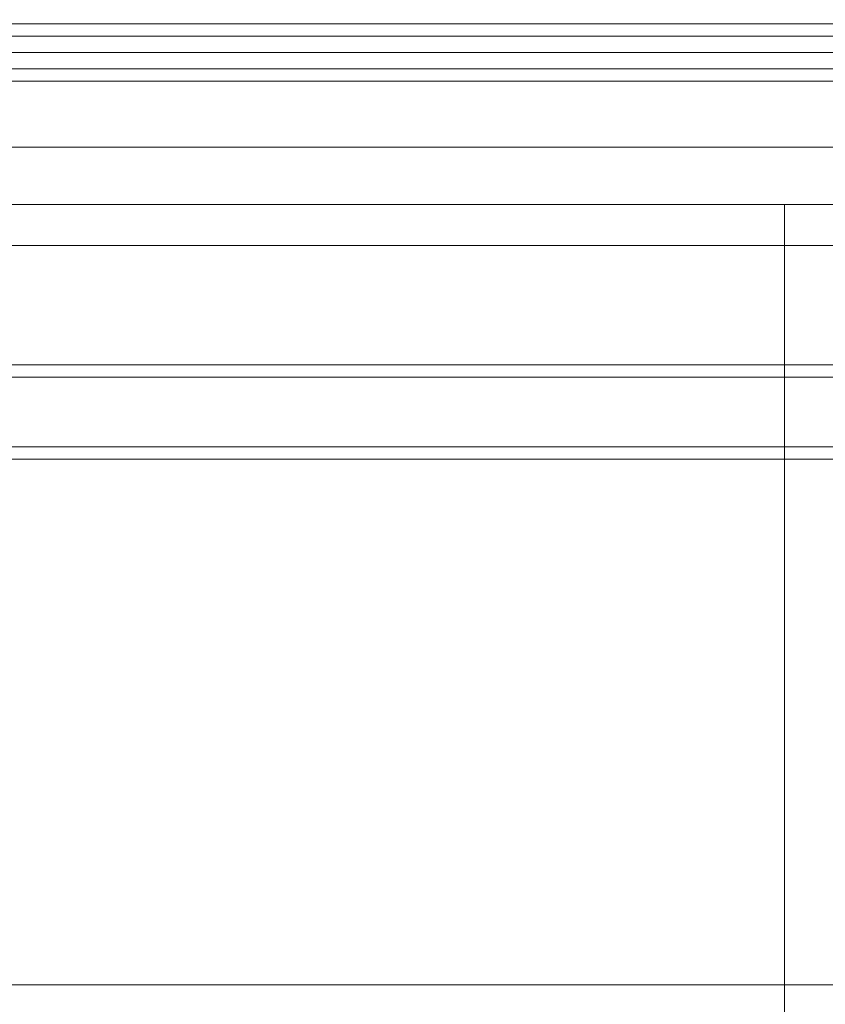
# Model space of a CAD drawing. Header units: millimetres. Extents: x -2233 to 61924, y -68080 to 6847.
# Tile 806 of 1056: x 25614 to 25810, y 1055 to 1295. Entities that reach past the tile are written whole.
import ezdxf

# ---------------------------------------------------------------- set-up
doc = ezdxf.new("R2010")
doc.units = ezdxf.units.MM
for name, color, linetype, lineweight in [('COTAS_P', 1, 'Continuous', 0), ('lateral_briquetadora', 7, 'Continuous', 0), ('lateral_C05', 7, 'Continuous', 0)]:
    doc.layers.add(name, color=color, linetype=linetype, lineweight=lineweight)
doc.dimstyles.new('R19_100', dxfattribs={"dimtxt": 250, "dimasz": 150, "dimexe": 150, "dimexo": 80, "dimgap": 100, "dimtad": 1, "dimtih": 1, "dimtoh": 1, "dimdsep": 46, "dimcen": 0.09, "dimadec": 0, "dimazin": 0, "dimtfac": 1, "dimtdec": 4, "dimtofl": 0, "dimtmove": 0, "dimatfit": 3, "dimfxl": 1, "dimtolj": 1, "dimtzin": 0, "dimarcsym": 0})

# ---------------------------------------------------------------- blocks, each defined once
blk = doc.blocks.new('DIM_R28_7')
at = {"layer": 'COTAS_P'}
for p, q in [((24250.07, 2141), (24400.07, 2186)), ((26750.07, 2141), (26600.07, 2186)), ((24250.07, 1241), (24250.07, 2141)), ((24250.07, 2141), (26750.07, 2141)), ((24250.07, 2141), (24400.07, 2096)), ((26750.07, 2141), (26600.07, 2096)), ((26750.07, 1241), (26750.07, 2141))]:
    blk.add_line(p, q, dxfattribs=at)
blk.add_text('2500 P', height=250, dxfattribs=at).set_placement((25500.07, 2241))

msp = doc.modelspace()

# ---------------------------------------------------------------- linework, layer by layer
at = {"layer": 'lateral_briquetadora'}
for p, q in [((23750.067, 1264), (25950.067, 1264)), ((24150.067, 1264), (25950.067, 1264)), ((23750.067, 1250), (25950.067, 1250)), ((23900.067, 1250), (25800.067, 1250)), ((24150.067, 1250), (25800.067, 1250)), ((25800.067, 1240), (25800.067, 1250)), ((25800.067, 1250), (25950.067, 1250)), ((23750.067, 1240), (25950.067, 1240)), ((23900.067, 1240), (25800.067, 1240)), ((25800.067, 1060), (25800.067, 1240)), ((25800.067, 1240), (25950.067, 1240)), ((23750.067, 1060), (25950.067, 1060)), ((23900.067, 1060), (25800.067, 1060)), ((25800.067, 1050), (25800.067, 1060)), ((25800.067, 1060), (25950.067, 1060))]:
    msp.add_line(p, q, dxfattribs=at)
at = {"layer": 'lateral_C05'}
for p, q in [((24250.067, 1294), (26750.067, 1294)), ((24310.067, 1294), (26690.067, 1294)), ((25797.446, 1294), (25797.456, 1294)), ((25797.456, 1294), (25797.473, 1294)), ((25797.473, 1294), (25797.497, 1294)), ((25797.497, 1294), (25797.528, 1294)), ((25797.528, 1294), (25797.565, 1294)), ((25797.565, 1294), (25797.608, 1294)), ((25797.608, 1294), (25797.658, 1294)), ((25797.658, 1294), (25797.715, 1294)), ((25797.715, 1294), (25797.777, 1294)), ((25797.777, 1294), (25797.846, 1294)), ((25797.846, 1294), (25797.92, 1294)), ((25797.92, 1294), (25798, 1294)), ((25798, 1294), (25798.086, 1294)), ((25798.086, 1294), (25798.177, 1294)), ((25798.177, 1294), (25798.272, 1294)), ((25798.272, 1294), (25798.373, 1294)), ((25798.373, 1294), (25798.478, 1294)), ((25798.478, 1294), (25798.587, 1294)), ((25798.587, 1294), (25798.7, 1294)), ((25798.7, 1294), (25798.817, 1294)), ((25798.817, 1294), (25798.938, 1294)), ((25798.938, 1294), (25799.061, 1294)), ((25799.061, 1294), (25799.188, 1294)), ((25799.188, 1294), (25799.317, 1294)), ((25799.317, 1294), (25799.448, 1294)), ((25799.448, 1294), (25799.581, 1294)), ((25799.581, 1294), (25799.715, 1294)), ((25799.715, 1294), (25799.851, 1294)), ((25799.851, 1294), (25799.987, 1294)), ((25799.987, 1294), (25800.124, 1294)), ((25800.124, 1294), (25800.261, 1294)), ((25800.261, 1294), (25800.398, 1294)), ((25800.398, 1294), (25800.534, 1294)), ((25800.534, 1294), (25800.67, 1294)), ((25800.67, 1294), (25800.804, 1294)), ((25800.804, 1294), (25800.937, 1294)), ((25800.937, 1294), (25801.068, 1294)), ((25801.068, 1294), (25801.197, 1294)), ((25801.197, 1294), (25801.324, 1294)), ((25801.324, 1294), (25801.447, 1294)), ((25801.447, 1294), (25801.567, 1294)), ((25801.567, 1294), (25801.684, 1294)), ((25801.684, 1294), (25801.798, 1294)), ((25801.798, 1294), (25801.907, 1294)), ((25801.907, 1294), (25802.012, 1294)), ((25802.012, 1294), (25802.113, 1294)), ((25802.113, 1294), (25802.208, 1294)), ((25802.208, 1294), (25802.299, 1294)), ((25802.299, 1294), (25802.385, 1294)), ((25802.385, 1294), (25802.465, 1294)), ((25802.465, 1294), (25802.539, 1294)), ((25802.539, 1294), (25802.608, 1294)), ((25802.608, 1294), (25802.67, 1294)), ((25802.67, 1294), (25802.727, 1294)), ((25802.727, 1294), (25802.777, 1294)), ((25802.777, 1294), (25802.82, 1294)), ((25802.82, 1294), (25802.857, 1294)), ((25802.857, 1294), (25802.888, 1294)), ((25802.888, 1294), (25802.912, 1294)), ((25802.912, 1294), (25802.929, 1294)), ((25802.929, 1294), (25802.939, 1294)), ((24250.067, 1291), (26750.067, 1291)), ((24310.067, 1291), (26690.067, 1291)), ((25500.567, 1291), (26099.817, 1291)), ((25797.196, 1291), (25797.207, 1291)), ((25797.207, 1291), (25797.226, 1291)), ((25797.226, 1291), (25797.252, 1291)), ((25797.252, 1291), (25797.285, 1291)), ((25797.285, 1291), (25797.326, 1291)), ((25797.326, 1291), (25797.373, 1291)), ((25797.373, 1291), (25797.428, 1291)), ((25797.428, 1291), (25797.49, 1291)), ((25797.446, 1291), (25797.456, 1291)), ((25797.456, 1291), (25797.473, 1291)), ((25797.473, 1291), (25797.497, 1291)), ((25797.49, 1291), (25797.558, 1291)), ((25797.497, 1291), (25797.528, 1291)), ((25797.528, 1291), (25797.565, 1291)), ((25797.558, 1291), (25797.633, 1291)), ((25797.565, 1291), (25797.608, 1291)), ((25797.608, 1291), (25797.658, 1291)), ((25797.633, 1291), (25797.714, 1291)), ((25797.658, 1291), (25797.715, 1291)), ((25797.714, 1291), (25797.801, 1291)), ((25797.715, 1291), (25797.777, 1291)), ((25797.777, 1291), (25797.846, 1291)), ((25797.801, 1291), (25797.894, 1291)), ((25797.846, 1291), (25797.92, 1291)), ((25797.894, 1291), (25797.993, 1291)), ((25797.92, 1291), (25798, 1291)), ((25797.993, 1291), (25798.098, 1291)), ((25798, 1291), (25798.086, 1291)), ((25798.086, 1291), (25798.177, 1291)), ((25798.098, 1291), (25798.207, 1291)), ((25798.177, 1291), (25798.272, 1291)), ((25798.207, 1291), (25798.322, 1291)), ((25798.272, 1291), (25798.373, 1291)), ((25798.322, 1291), (25798.441, 1291)), ((25798.373, 1291), (25798.478, 1291)), ((25798.441, 1291), (25798.565, 1291)), ((25798.478, 1291), (25798.587, 1291)), ((25798.565, 1291), (25798.692, 1291)), ((25798.587, 1291), (25798.7, 1291)), ((25798.692, 1291), (25798.824, 1291)), ((25798.7, 1291), (25798.817, 1291)), ((25798.817, 1291), (25798.938, 1291)), ((25798.824, 1291), (25798.959, 1291)), ((25798.938, 1291), (25799.061, 1291)), ((25798.959, 1291), (25799.096, 1291)), ((25799.061, 1291), (25799.188, 1291)), ((25799.096, 1291), (25799.237, 1291)), ((25799.188, 1291), (25799.317, 1291)), ((25799.237, 1291), (25799.38, 1291)), ((25799.317, 1291), (25799.448, 1291)), ((25799.38, 1291), (25799.525, 1291)), ((25799.448, 1291), (25799.581, 1291)), ((25799.525, 1291), (25799.672, 1291)), ((25799.581, 1291), (25799.715, 1291)), ((25799.672, 1291), (25799.819, 1291)), ((25799.715, 1291), (25799.851, 1291)), ((25799.819, 1291), (25799.968, 1291)), ((25799.851, 1291), (25799.987, 1291)), ((25799.968, 1291), (25800.118, 1291)), ((25799.987, 1291), (25800.124, 1291)), ((25800.118, 1291), (25800.267, 1291)), ((25800.124, 1291), (25800.261, 1291)), ((25800.261, 1291), (25800.398, 1291)), ((25800.267, 1291), (25800.417, 1291)), ((25800.398, 1291), (25800.534, 1291)), ((25800.417, 1291), (25800.566, 1291)), ((25800.534, 1291), (25800.67, 1291)), ((25800.566, 1291), (25800.713, 1291)), ((25800.67, 1291), (25800.804, 1291)), ((25800.713, 1291), (25800.86, 1291)), ((25800.804, 1291), (25800.937, 1291)), ((25800.86, 1291), (25801.005, 1291)), ((25800.937, 1291), (25801.068, 1291)), ((25801.005, 1291), (25801.148, 1291)), ((25801.068, 1291), (25801.197, 1291)), ((25801.148, 1291), (25801.289, 1291)), ((25801.197, 1291), (25801.324, 1291)), ((25801.289, 1291), (25801.426, 1291)), ((25801.324, 1291), (25801.447, 1291)), ((25801.426, 1291), (25801.561, 1291)), ((25801.447, 1291), (25801.567, 1291)), ((25801.561, 1291), (25801.692, 1291)), ((25801.567, 1291), (25801.684, 1291)), ((25801.684, 1291), (25801.798, 1291)), ((25801.692, 1291), (25801.82, 1291)), ((25801.798, 1291), (25801.907, 1291)), ((25801.82, 1291), (25801.944, 1291)), ((25801.907, 1291), (25802.012, 1291)), ((25801.944, 1291), (25802.063, 1291)), ((25802.012, 1291), (25802.113, 1291)), ((25802.063, 1291), (25802.178, 1291)), ((25802.113, 1291), (25802.208, 1291)), ((25802.178, 1291), (25802.287, 1291)), ((25802.208, 1291), (25802.299, 1291)), ((25802.287, 1291), (25802.392, 1291)), ((25802.299, 1291), (25802.385, 1291)), ((25802.385, 1291), (25802.465, 1291)), ((25802.392, 1291), (25802.491, 1291)), ((25802.465, 1291), (25802.539, 1291)), ((25802.491, 1291), (25802.584, 1291)), ((25802.539, 1291), (25802.608, 1291)), ((25802.584, 1291), (25802.671, 1291)), ((25802.608, 1291), (25802.67, 1291)), ((25802.67, 1291), (25802.727, 1291)), ((25802.671, 1291), (25802.752, 1291)), ((25802.727, 1291), (25802.777, 1291)), ((25802.752, 1291), (25802.827, 1291)), ((25802.777, 1291), (25802.82, 1291)), ((25802.82, 1291), (25802.857, 1291)), ((25802.827, 1291), (25802.895, 1291)), ((25802.857, 1291), (25802.888, 1291)), ((25802.888, 1291), (25802.912, 1291)), ((25802.895, 1291), (25802.957, 1291)), ((25802.912, 1291), (25802.929, 1291)), ((25802.929, 1291), (25802.939, 1291)), ((25802.957, 1291), (25803.012, 1291)), ((25803.012, 1291), (25803.059, 1291)), ((25803.059, 1291), (25803.1, 1291)), ((25803.1, 1291), (25803.133, 1291)), ((25803.133, 1291), (25803.159, 1291)), ((25803.159, 1291), (25803.178, 1291)), ((25803.178, 1291), (25803.189, 1291)), ((24300.067, 1287), (26700.067, 1287)), ((25500.567, 1287), (26099.817, 1287)), ((25797.196, 1287), (25797.207, 1287)), ((25797.207, 1287), (25797.226, 1287)), ((25797.226, 1287), (25797.252, 1287)), ((25797.252, 1287), (25797.285, 1287)), ((25797.285, 1287), (25797.326, 1287)), ((25797.326, 1287), (25797.373, 1287)), ((25797.373, 1287), (25797.428, 1287)), ((25797.428, 1287), (25797.49, 1287)), ((25797.446, 1287), (25797.456, 1287)), ((25797.456, 1287), (25797.473, 1287)), ((25797.473, 1287), (25797.497, 1287)), ((25797.49, 1287), (25797.558, 1287)), ((25797.497, 1287), (25797.528, 1287)), ((25797.528, 1287), (25797.565, 1287)), ((25797.558, 1287), (25797.633, 1287)), ((25797.565, 1287), (25797.608, 1287)), ((25797.608, 1287), (25797.658, 1287)), ((25797.633, 1287), (25797.714, 1287)), ((25797.658, 1287), (25797.715, 1287)), ((25797.714, 1287), (25797.801, 1287)), ((25797.715, 1287), (25797.777, 1287)), ((25797.777, 1287), (25797.846, 1287)), ((25797.801, 1287), (25797.894, 1287)), ((25797.846, 1287), (25797.92, 1287)), ((25797.894, 1287), (25797.993, 1287)), ((25797.92, 1287), (25798, 1287)), ((25797.993, 1287), (25798.098, 1287)), ((25798, 1287), (25798.086, 1287)), ((25798.086, 1287), (25798.177, 1287)), ((25798.098, 1287), (25798.207, 1287)), ((25798.177, 1287), (25798.272, 1287)), ((25798.207, 1287), (25798.322, 1287)), ((25798.272, 1287), (25798.373, 1287)), ((25798.322, 1287), (25798.441, 1287)), ((25798.373, 1287), (25798.478, 1287)), ((25798.441, 1287), (25798.565, 1287)), ((25798.478, 1287), (25798.587, 1287)), ((25798.565, 1287), (25798.692, 1287)), ((25798.587, 1287), (25798.7, 1287)), ((25798.692, 1287), (25798.824, 1287)), ((25798.7, 1287), (25798.817, 1287)), ((25798.817, 1287), (25798.938, 1287)), ((25798.824, 1287), (25798.959, 1287)), ((25798.938, 1287), (25799.061, 1287)), ((25798.959, 1287), (25799.096, 1287)), ((25799.061, 1287), (25799.188, 1287)), ((25799.096, 1287), (25799.237, 1287)), ((25799.188, 1287), (25799.317, 1287)), ((25799.237, 1287), (25799.38, 1287)), ((25799.317, 1287), (25799.448, 1287)), ((25799.38, 1287), (25799.525, 1287)), ((25799.448, 1287), (25799.581, 1287)), ((25799.525, 1287), (25799.672, 1287)), ((25799.581, 1287), (25799.715, 1287)), ((25799.672, 1287), (25799.819, 1287)), ((25799.715, 1287), (25799.851, 1287)), ((25799.819, 1287), (25799.968, 1287)), ((25799.851, 1287), (25799.987, 1287)), ((25799.968, 1287), (25800.118, 1287)), ((25799.987, 1287), (25800.124, 1287)), ((25800.118, 1287), (25800.267, 1287)), ((25800.124, 1287), (25800.261, 1287)), ((25800.261, 1287), (25800.398, 1287)), ((25800.267, 1287), (25800.417, 1287)), ((25800.398, 1287), (25800.534, 1287)), ((25800.417, 1287), (25800.566, 1287)), ((25800.534, 1287), (25800.67, 1287)), ((25800.566, 1287), (25800.713, 1287)), ((25800.67, 1287), (25800.804, 1287)), ((25800.713, 1287), (25800.86, 1287)), ((25800.804, 1287), (25800.937, 1287)), ((25800.86, 1287), (25801.005, 1287)), ((25800.937, 1287), (25801.068, 1287)), ((25801.005, 1287), (25801.148, 1287)), ((25801.068, 1287), (25801.197, 1287)), ((25801.148, 1287), (25801.289, 1287)), ((25801.197, 1287), (25801.324, 1287)), ((25801.289, 1287), (25801.426, 1287)), ((25801.324, 1287), (25801.447, 1287)), ((25801.426, 1287), (25801.561, 1287)), ((25801.447, 1287), (25801.567, 1287)), ((25801.561, 1287), (25801.692, 1287)), ((25801.567, 1287), (25801.684, 1287)), ((25801.684, 1287), (25801.798, 1287)), ((25801.692, 1287), (25801.82, 1287)), ((25801.798, 1287), (25801.907, 1287)), ((25801.82, 1287), (25801.944, 1287)), ((25801.907, 1287), (25802.012, 1287)), ((25801.944, 1287), (25802.063, 1287)), ((25802.012, 1287), (25802.113, 1287)), ((25802.063, 1287), (25802.178, 1287)), ((25802.113, 1287), (25802.208, 1287)), ((25802.178, 1287), (25802.287, 1287)), ((25802.208, 1287), (25802.299, 1287)), ((25802.287, 1287), (25802.392, 1287)), ((25802.299, 1287), (25802.385, 1287)), ((25802.385, 1287), (25802.465, 1287)), ((25802.392, 1287), (25802.491, 1287)), ((25802.465, 1287), (25802.539, 1287)), ((25802.491, 1287), (25802.584, 1287)), ((25802.539, 1287), (25802.608, 1287)), ((25802.584, 1287), (25802.671, 1287)), ((25802.608, 1287), (25802.67, 1287)), ((25802.67, 1287), (25802.727, 1287)), ((25802.671, 1287), (25802.752, 1287)), ((25802.727, 1287), (25802.777, 1287)), ((25802.752, 1287), (25802.827, 1287)), ((25802.777, 1287), (25802.82, 1287)), ((25802.82, 1287), (25802.857, 1287)), ((25802.827, 1287), (25802.895, 1287)), ((25802.857, 1287), (25802.888, 1287)), ((25802.888, 1287), (25802.912, 1287)), ((25802.895, 1287), (25802.957, 1287)), ((25802.912, 1287), (25802.929, 1287)), ((25802.929, 1287), (25802.939, 1287)), ((25802.957, 1287), (25803.012, 1287)), ((25803.012, 1287), (25803.059, 1287)), ((25803.059, 1287), (25803.1, 1287)), ((25803.1, 1287), (25803.133, 1287)), ((25803.133, 1287), (25803.159, 1287)), ((25803.159, 1287), (25803.178, 1287)), ((25803.178, 1287), (25803.189, 1287)), ((24300.067, 1283), (26700.067, 1283)), ((24310.067, 1283), (26690.067, 1283)), ((25797.446, 1283), (25797.456, 1283)), ((25797.456, 1283), (25797.473, 1283)), ((25797.473, 1283), (25797.497, 1283)), ((25797.497, 1283), (25797.528, 1283)), ((25797.528, 1283), (25797.565, 1283)), ((25797.565, 1283), (25797.608, 1283)), ((25797.608, 1283), (25797.658, 1283)), ((25797.658, 1283), (25797.715, 1283)), ((25797.715, 1283), (25797.777, 1283)), ((25797.777, 1283), (25797.846, 1283)), ((25797.846, 1283), (25797.92, 1283)), ((25797.92, 1283), (25798, 1283)), ((25798, 1283), (25798.086, 1283)), ((25798.086, 1283), (25798.177, 1283)), ((25798.177, 1283), (25798.272, 1283)), ((25798.272, 1283), (25798.373, 1283)), ((25798.373, 1283), (25798.478, 1283)), ((25798.478, 1283), (25798.587, 1283)), ((25798.587, 1283), (25798.7, 1283)), ((25798.7, 1283), (25798.817, 1283)), ((25798.817, 1283), (25798.938, 1283)), ((25798.938, 1283), (25799.061, 1283)), ((25799.061, 1283), (25799.188, 1283)), ((25799.188, 1283), (25799.317, 1283)), ((25799.317, 1283), (25799.448, 1283)), ((25799.448, 1283), (25799.581, 1283)), ((25799.581, 1283), (25799.715, 1283)), ((25799.715, 1283), (25799.851, 1283)), ((25799.851, 1283), (25799.987, 1283)), ((25799.987, 1283), (25800.124, 1283)), ((25800.124, 1283), (25800.261, 1283)), ((25800.261, 1283), (25800.398, 1283)), ((25800.398, 1283), (25800.534, 1283)), ((25800.534, 1283), (25800.67, 1283)), ((25800.67, 1283), (25800.804, 1283)), ((25800.804, 1283), (25800.937, 1283)), ((25800.937, 1283), (25801.068, 1283)), ((25801.068, 1283), (25801.197, 1283)), ((25801.197, 1283), (25801.324, 1283)), ((25801.324, 1283), (25801.447, 1283)), ((25801.447, 1283), (25801.567, 1283)), ((25801.567, 1283), (25801.684, 1283)), ((25801.684, 1283), (25801.798, 1283)), ((25801.798, 1283), (25801.907, 1283)), ((25801.907, 1283), (25802.012, 1283)), ((25802.012, 1283), (25802.113, 1283)), ((25802.113, 1283), (25802.208, 1283)), ((25802.208, 1283), (25802.299, 1283)), ((25802.299, 1283), (25802.385, 1283)), ((25802.385, 1283), (25802.465, 1283)), ((25802.465, 1283), (25802.539, 1283)), ((25802.539, 1283), (25802.608, 1283)), ((25802.608, 1283), (25802.67, 1283)), ((25802.67, 1283), (25802.727, 1283)), ((25802.727, 1283), (25802.777, 1283)), ((25802.777, 1283), (25802.82, 1283)), ((25802.82, 1283), (25802.857, 1283)), ((25802.857, 1283), (25802.888, 1283)), ((25802.888, 1283), (25802.912, 1283)), ((25802.912, 1283), (25802.929, 1283)), ((25802.929, 1283), (25802.939, 1283)), ((24310.067, 1280), (26690.067, 1280)), ((24310.067, 1211), (26690.067, 1211)), ((24310.067, 1208), (26690.067, 1208)), ((24250.067, 1191), (26750.067, 1191)), ((24250.067, 1188), (26750.067, 1188))]:
    msp.add_line(p, q, dxfattribs=at)

# ---------------------------------------------------------------- dimensions: what is measured, and where the dimension line sits
at = {"layer": 'COTAS_P'}
dim = msp.add_aligned_dim(p1=(24250.067, 1241), p2=(26750.067, 1241), distance=900, text='<> P', dimstyle='R19_100', dxfattribs=at)
dim.commit()
dim.dimension.update_dxf_attribs({"geometry": 'DIM_R28_7', "text_midpoint": (25500.067, 2141)})

doc.saveas('drawing.dxf')
